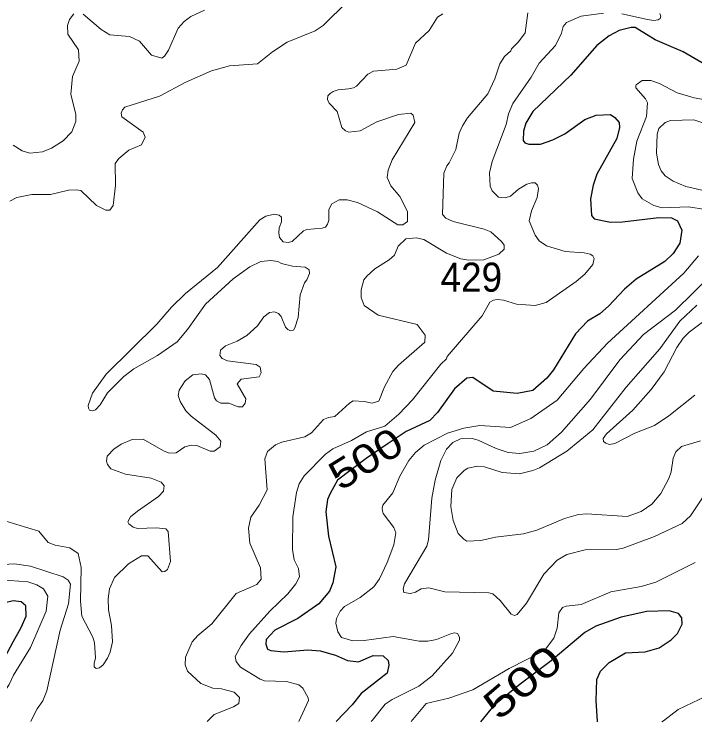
# Model space of a CAD drawing. Extents: x 499.9 to 555.3, y 9281.5 to 9336.8.
# Drawn here: x 542.724 to 546.474, y 9281.497 to 9285.393 of the extents above; entities that cross this region are included whole.
import ezdxf
from ezdxf.enums import TextEntityAlignment as Align

# ---------------------------------------------------------------- set-up
doc = ezdxf.new("R2010")
doc.units = 0
doc.header["$LTSCALE"] = 0.064
doc.layers.add('1', color=7, linetype='Continuous', lineweight=25)
doc.layers.add('2', color=7, linetype='Continuous', lineweight=13)
doc.layers.add('21', color=7, linetype='Continuous')
doc.layers.add('61', color=7, linetype='Continuous')

msp = doc.modelspace()

# ---------------------------------------------------------------- linework, layer by layer
at = {"layer": '1'}
for points in [[(546.7726, 9285.4107), (546.843, 9285.3884), (546.8839, 9285.3642), (546.9191, 9285.3312), (546.9539, 9285.3121), (546.9953, 9285.3001), (547.0104, 9285.2824), (547.0012, 9285.2498), (546.9863, 9285.2328), (546.9026, 9285.1957), (546.8398, 9285.18), (546.7714, 9285.1776), (546.723, 9285.1525), (546.675, 9285.1018), (546.6486, 9285.0832), (546.6116, 9285.0827), (546.5422, 9285.1086), (546.4093, 9285.1861), (546.255, 9285.2514), (546.145, 9285.3195)], [(546.145, 9285.3195), (546.1228, 9285.3196), (546.0568, 9285.3024), (546.001, 9285.274), (545.9329, 9285.2205), (545.7907, 9285.0562)], [(545.7907, 9285.0562), (545.5813, 9284.8575), (545.5423, 9284.7921), (545.5291, 9284.7478), (545.528, 9284.697), (545.5363, 9284.6846), (545.5583, 9284.6769), (545.6238, 9284.6772), (545.6907, 9284.701), (545.7574, 9284.7345), (545.8682, 9284.8135), (545.9298, 9284.8367), (546.0081, 9284.8404), (546.033, 9284.8236), (546.0559, 9284.797), (546.0581, 9284.7682), (546.0431, 9284.7087), (545.9334, 9284.5113), (545.9136, 9284.4521), (545.8985, 9284.3768), (545.9037, 9284.2847), (545.9187, 9284.2653), (546.0082, 9284.2471), (546.075, 9284.2487), (546.2756, 9284.2725), (546.3453, 9284.2722), (546.3777, 9284.2541), (546.4024, 9284.2032), (546.3902, 9284.1318), (546.355, 9284.0753), (546.308, 9284.0312), (546.1496, 9283.9336), (546.0852, 9283.8784), (545.9984, 9283.7854), (545.9494, 9283.7421), (545.883, 9283.7032), (545.8167, 9283.632), (545.695, 9283.4339), (545.6582, 9283.3878), (545.5815, 9283.3203), (545.4957, 9283.3049), (545.3629, 9283.3176), (545.2511, 9283.3918), (545.2173, 9283.3889), (545.1494, 9283.3293), (545.0569, 9283.2005), (545.0133, 9283.1554), (544.8842, 9283.0956), (544.7846, 9283.0283), (544.6624, 9282.9464), (544.5045, 9282.8268), (544.4645, 9282.7541), (544.4507, 9282.7208), (544.4407, 9282.6532), (544.4563, 9282.5195), (544.4961, 9282.35), (544.4789, 9282.2616), (544.4619, 9282.2164), (544.4022, 9282.1463), (544.2877, 9282.0651), (544.16, 9282.0022), (544.1119, 9281.9495), (544.1097, 9281.9248), (544.1205, 9281.8972), (544.1378, 9281.8888), (544.2089, 9281.8822), (544.3426, 9281.8931), (544.4103, 9281.8883), (544.4938, 9281.8632), (544.5609, 9281.8337), (544.6211, 9281.8268), (544.7023, 9281.8627), (544.7569, 9281.8593), (544.7845, 9281.8337), (544.7873, 9281.8088), (544.7783, 9281.7648), (544.6363, 9281.6528), (544.5856, 9281.5903), (544.4981, 9281.4981)], [(542.5356, 9281.4997), (542.5457, 9281.5225), (542.5977, 9281.675), (542.6441, 9281.8003), (542.718, 9281.9366), (542.763, 9282.0157), (542.7896, 9282.0787), (542.7892, 9282.1351), (542.7621, 9282.1565), (542.7192, 9282.1634), (542.5884, 9282.131), (542.4728, 9282.0817), (542.3203, 9281.9484), (542.1434, 9281.7811), (542.044, 9281.6863), (541.9636, 9281.5115), (541.9584, 9281.5001)], [(545.9367, 9281.497), (545.9365, 9281.4998), (545.9305, 9281.612), (545.9334, 9281.7304), (545.9539, 9281.7762), (546.0025, 9281.8235), (546.0919, 9281.8767), (546.1992, 9281.8821), (546.2769, 9281.9036), (546.343, 9281.9478), (546.3778, 9281.9831), (546.4043, 9282.0337), (546.4012, 9282.0694), (546.3829, 9282.0923), (546.3318, 9282.107), (546.2097, 9282.1039), (546.0679, 9282.0728), (545.9275, 9282.024), (545.8675, 9281.988), (545.6819, 9281.8327), (545.5117, 9281.705), (545.3656, 9281.587), (545.2936, 9281.4975)]]:
    msp.add_lwpolyline(points, dxfattribs=at)
at = {"layer": '2'}
for points in [[(542.7009, 9284.3625), (542.7382, 9284.3841), (542.8211, 9284.3997), (542.9245, 9284.4001), (543.0237, 9284.4234), (543.0653, 9284.4263), (543.0911, 9284.4221), (543.1785, 9284.3396), (543.2286, 9284.3144), (543.2514, 9284.3129), (543.2691, 9284.3386), (543.2832, 9284.4489), (543.2808, 9284.5707), (543.3001, 9284.5977), (543.356, 9284.6443), (543.4264, 9284.6739), (543.4457, 9284.7158), (543.4356, 9284.7424), (543.3168, 9284.8271), (543.3133, 9284.8476), (543.3202, 9284.8661), (543.334, 9284.88), (543.5246, 9284.9408), (543.6702, 9285.0174), (543.8122, 9285.0806), (543.9113, 9285.1082), (544.0639, 9285.1198), (544.1468, 9285.185), (544.2282, 9285.2382), (544.3816, 9285.3008), (544.4261, 9285.3294), (544.5615, 9285.4645)], [(543.7733, 9285.4146), (543.6978, 9285.3806), (543.6606, 9285.3516), (543.6282, 9285.3146), (543.5742, 9285.195), (543.5521, 9285.1613), (543.5374, 9285.1497), (543.4816, 9285.1669), (543.4141, 9285.2439), (543.359, 9285.2688), (543.2513, 9285.2796), (543.2028, 9285.3082), (543.1051, 9285.3928)], [(543.0527, 9285.3945), (543.0285, 9285.3634), (543.0178, 9285.3293), (543.0198, 9285.2828), (543.0795, 9285.197), (543.0823, 9285.1337), (543.0449, 9285.0499), (543.0374, 9284.9523), (543.0636, 9284.8398), (543.0641, 9284.8026), (543.0416, 9284.7453), (542.9937, 9284.696), (542.9292, 9284.6549), (542.8797, 9284.6348), (542.8098, 9284.6275), (542.7686, 9284.6401), (542.7198, 9284.6712)], [(543.7882, 9281.4987), (543.7972, 9281.5083), (543.8266, 9281.537), (543.9332, 9281.5786), (543.9613, 9281.5983), (543.9652, 9281.6299), (543.9361, 9281.6601), (543.8656, 9281.6781), (543.819, 9281.683), (543.7534, 9281.7079), (543.6783, 9281.7755), (543.6658, 9281.8113), (543.6672, 9281.8534), (543.7042, 9281.9367), (543.7355, 9281.9727), (543.8134, 9282.0364), (543.9463, 9282.2037), (544.0601, 9282.2536), (544.0851, 9282.2815), (544.082, 9282.3443), (544.0219, 9282.4812), (544.0156, 9282.5625), (544.0285, 9282.6236), (544.0738, 9282.6889), (544.1172, 9282.7736), (544.1048, 9282.9444), (544.1189, 9282.9841), (544.1636, 9283.0215), (544.1995, 9283.0372), (544.3259, 9283.0655), (544.3621, 9283.0881), (544.4289, 9283.1611), (544.4564, 9283.1726), (544.4914, 9283.1777), (544.5705, 9283.2517), (544.5911, 9283.2631), (544.652, 9283.2606), (544.696, 9283.2511), (544.733, 9283.2623), (544.7639, 9283.3406), (544.8098, 9283.4258), (544.8416, 9283.4608), (544.9859, 9283.5865), (544.9876, 9283.6263), (544.9443, 9283.6843), (544.7287, 9283.7348), (544.6524, 9283.7889), (544.635, 9283.8326), (544.6363, 9283.8746), (544.6496, 9283.9293), (544.6662, 9283.9505), (544.7101, 9283.9912), (544.789, 9284.0403), (544.8194, 9284.0661), (544.8401, 9284.1149), (544.8815, 9284.1549), (544.9378, 9284.161), (544.98, 9284.1515), (545.1059, 9284.0761), (545.1852, 9284.0455), (545.2291, 9284.0386), (545.3118, 9284.0406), (545.3937, 9284.0722), (545.4237, 9284.0981), (545.4226, 9284.1213), (545.4094, 9284.1411), (545.3492, 9284.1944), (545.3135, 9284.209), (545.1425, 9284.2503), (545.1012, 9284.2695), (545.0838, 9284.2901), (545.0914, 9284.5168), (545.1071, 9284.5582), (545.1209, 9284.5748), (545.1563, 9284.6474), (545.1757, 9284.7366), (545.1935, 9284.7786), (545.2215, 9284.8226), (545.3336, 9284.9544), (545.3712, 9285.0358), (545.4003, 9285.1192), (545.4254, 9285.1599), (545.4593, 9285.1912), (545.463, 9285.2026), (545.5015, 9285.2397), (545.5397, 9285.2907), (545.5534, 9285.4007)], [(545.9708, 9285.3978), (545.8473, 9285.3815), (545.7664, 9285.3467), (545.7489, 9285.3244), (545.7392, 9285.288), (545.7061, 9285.2202), (545.6167, 9285.1224), (545.5725, 9285.0451), (545.4719, 9284.9012), (545.448, 9284.843), (545.4352, 9284.785), (545.3575, 9284.582), (545.3431, 9284.5183), (545.3457, 9284.4454), (545.3581, 9284.4206), (545.3925, 9284.3856), (545.4282, 9284.3809), (545.4584, 9284.3902), (545.5026, 9284.4285), (545.5483, 9284.457), (545.573, 9284.4632), (545.5946, 9284.4635), (545.606, 9284.4513), (545.6133, 9284.4335), (545.6043, 9284.3825), (545.5747, 9284.3091), (545.5612, 9284.2551), (545.5935, 9284.1755), (545.6166, 9284.1454), (545.6566, 9284.1181), (545.7599, 9284.0864), (545.8642, 9284.0784), (545.8964, 9284.0712), (545.9125, 9284.0622), (545.9194, 9284.0468), (545.9123, 9284.0139), (545.867, 9283.9611), (545.8199, 9283.9204), (545.654, 9283.8058), (545.5944, 9283.7888), (545.4905, 9283.7962), (545.4198, 9283.8175), (545.3843, 9283.8217), (545.3641, 9283.8182), (545.3442, 9283.8078), (545.3013, 9283.732), (545.1097, 9283.5087), (545.1059, 9283.4946), (545.0751, 9283.4666), (544.9193, 9283.2697), (544.8422, 9283.1908), (544.7656, 9283.1249), (544.6645, 9283.0933), (544.5825, 9283.0458), (544.4788, 9282.9998), (544.439, 9282.9705), (544.3218, 9282.8518), (544.2945, 9282.8074), (544.2794, 9282.7587), (544.259, 9282.6262)], [(545.0851, 9285.395), (545.056, 9285.3766), (545.0108, 9285.3028), (544.9356, 9285.2322)], [(546.2815, 9285.397), (546.2858, 9285.3811), (546.2828, 9285.3679), (546.272, 9285.3608), (546.2479, 9285.3581), (546.2136, 9285.3625), (546.0711, 9285.3947)], [(544.9356, 9285.2322), (544.8835, 9285.1111), (544.8328, 9285.0902), (544.7042, 9285.0791), (544.6729, 9285.0618), (544.6099, 9284.9965)], [(546.5323, 9284.3173), (546.4381, 9284.3311), (546.2929, 9284.3271), (546.2477, 9284.3393), (546.1828, 9284.3766), (546.159, 9284.4086), (546.1277, 9284.4875), (546.1361, 9284.5943), (546.1549, 9284.6935), (546.207, 9284.8297), (546.2133, 9284.9037), (546.2018, 9284.9258), (546.1485, 9284.9872), (546.1477, 9284.998), (546.1512, 9285.0036), (546.1841, 9285.0268), (546.2304, 9285.0269), (546.2794, 9285.0106), (546.376, 9284.9595), (546.4697, 9284.9314), (546.6138, 9284.9061)], [(544.6099, 9284.9965), (544.5926, 9284.9862), (544.5661, 9284.9824), (544.5096, 9284.9767), (544.4821, 9284.9669), (544.465, 9284.9557), (544.4521, 9284.943), (544.4509, 9284.9226), (544.4597, 9284.9031), (544.5026, 9284.8576), (544.5299, 9284.7693), (544.5488, 9284.7502), (544.5679, 9284.7422), (544.6303, 9284.7497), (544.7216, 9284.8006), (544.8408, 9284.8409), (544.9088, 9284.8471), (544.9229, 9284.8367), (544.9315, 9284.7964), (544.8066, 9284.5908), (544.7845, 9284.5342), (544.7796, 9284.4934), (544.7984, 9284.4483), (544.849, 9284.3893), (544.8908, 9284.3067), (544.8903, 9284.2516), (544.8659, 9284.2332), (544.837, 9284.233), (544.7255, 9284.3035), (544.6147, 9284.355), (544.5583, 9284.3709), (544.5153, 9284.371), (544.474, 9284.3485), (544.4581, 9284.3178), (544.457, 9284.2558), (544.4507, 9284.2371), (544.4386, 9284.2207), (544.4202, 9284.2147), (544.3364, 9284.2072), (544.3186, 9284.1991), (544.2555, 9284.1415), (544.2336, 9284.1358), (544.2056, 9284.1395), (544.1862, 9284.164), (544.1822, 9284.1897), (544.1844, 9284.216), (544.1967, 9284.2486), (544.1962, 9284.2742), (544.1831, 9284.286), (544.1575, 9284.2916), (544.1114, 9284.2798), (544.0772, 9284.2609), (543.8436, 9283.9972), (543.6686, 9283.8539), (543.5902, 9283.7804), (543.5105, 9283.6863), (543.2305, 9283.411), (543.155, 9283.3056), (543.1325, 9283.2374), (543.1335, 9283.2237), (543.1391, 9283.213), (543.1546, 9283.2089), (543.1716, 9283.2148), (543.1978, 9283.2418), (543.2393, 9283.3086), (543.3286, 9283.3976), (543.3843, 9283.4405), (543.5139, 9283.5141), (543.6219, 9283.5892), (543.6791, 9283.6564), (543.7785, 9283.7966), (543.9311, 9283.9353), (544.0224, 9284.0015), (544.0826, 9284.0317), (544.1373, 9284.0369), (544.1767, 9284.0308), (544.1965, 9284.0193), (544.2568, 9284.0049), (544.3281, 9284.0001), (544.3493, 9283.9843), (544.3504, 9283.9658), (544.3369, 9283.9294), (544.3241, 9283.9131), (544.3, 9283.8471), (544.288, 9283.7234), (544.271, 9283.6666), (544.263, 9283.6524), (544.2465, 9283.6502), (544.2322, 9283.6569), (544.2198, 9283.6688), (544.1957, 9283.7278), (544.1796, 9283.7446), (544.1588, 9283.7534), (544.1309, 9283.7505), (544.0994, 9283.7261)], [(546.8104, 9284.6945), (546.4681, 9284.8106), (546.3393, 9284.8072), (546.31, 9284.7956), (546.2754, 9284.7636), (546.2657, 9284.7311), (546.2615, 9284.6274), (546.2727, 9284.5648), (546.2883, 9284.5307), (546.3095, 9284.5029), (546.3535, 9284.4738), (546.4237, 9284.4439), (546.6328, 9284.3964)], [(544.6901, 9281.498), (544.6957, 9281.5048), (544.7685, 9281.5938), (544.8072, 9281.6199), (544.9537, 9281.6931), (545.0263, 9281.7504), (545.1392, 9281.8757), (545.1768, 9281.9465), (545.1775, 9281.963), (545.167, 9281.9834), (545.1521, 9281.9865), (545.1328, 9281.9832), (545.0509, 9281.9492), (545.0023, 9281.941), (544.9546, 9281.941), (544.8121, 9281.9662), (544.6525, 9281.9445), (544.5893, 9281.9426), (544.5269, 9281.9605), (544.5069, 9281.9921), (544.4965, 9282.0407), (544.4997, 9282.0656), (544.5191, 9282.1054), (544.5439, 9282.1314), (544.6306, 9282.1817), (544.7062, 9282.2402), (544.7358, 9282.2848), (544.7791, 9282.3747), (544.8163, 9282.4717), (544.8272, 9282.5379), (544.816, 9282.5664), (544.7576, 9282.6436), (544.7528, 9282.6586), (544.751, 9282.6724), (544.7551, 9282.6903), (544.8096, 9282.7575), (544.8479, 9282.8498), (544.8985, 9282.935), (544.934, 9282.9786), (544.9823, 9283.0204), (545.1113, 9283.0855), (545.2005, 9283.1141), (545.2885, 9283.1279), (545.4582, 9283.1174), (545.5705, 9283.1664), (545.7158, 9283.2673), (545.8612, 9283.4411), (545.9928, 9283.5808), (546.4124, 9283.9669), (546.4945, 9284.0615)], [(546.5641, 9283.9563), (546.3663, 9283.7632), (546.1901, 9283.6296), (546.0596, 9283.49), (545.8988, 9283.2732), (545.7398, 9283.0906), (545.66, 9283.0214), (545.5873, 9282.9863), (545.5104, 9282.9738), (545.445, 9282.9795), (545.3795, 9283.0018), (545.2808, 9283.048), (545.2467, 9283.0566), (545.1832, 9283.0547), (545.1399, 9283.0346), (545.1051, 9282.9971), (545.0753, 9282.9356), (545.0436, 9282.8267), (545.0246, 9282.728), (545.0071, 9282.498), (544.998, 9282.463), (544.8743, 9282.2559), (544.8668, 9282.2288), (544.8707, 9282.2085), (544.9065, 9282.2026), (544.9354, 9282.2101), (544.9658, 9282.2288), (545.0085, 9282.2352), (545.0963, 9282.213)], [(546.4837, 9283.7898), (546.3903, 9283.7027), (546.2808, 9283.5501), (546.0945, 9283.34), (545.9114, 9283.1046), (545.7678, 9282.9865), (545.618, 9282.8951), (545.5809, 9282.8797), (545.5083, 9282.8629), (545.4122, 9282.8697), (545.3151, 9282.9004), (545.2762, 9282.9037), (545.2228, 9282.8929), (545.2023, 9282.881), (545.1617, 9282.8405), (545.1355, 9282.7752), (545.1297, 9282.6825), (545.1416, 9282.6047), (545.1702, 9282.5331), (545.2007, 9282.5017), (545.2182, 9282.492), (545.2951, 9282.4944), (545.3747, 9282.5138), (545.5306, 9282.5322), (545.6039, 9282.5521), (545.7552, 9282.6163), (545.8331, 9282.638), (545.8795, 9282.6425), (546.1005, 9282.6269), (546.1776, 9282.6543), (546.2369, 9282.6949), (546.2855, 9282.7541), (546.3302, 9282.8355), (546.3427, 9282.8737), (546.3535, 9282.9476), (546.3682, 9282.9835), (546.4004, 9283.0123), (546.5054, 9283.0442)], [(544.0994, 9283.7261), (544.0638, 9283.6761), (544.0055, 9283.6228), (543.952, 9283.5923), (543.8893, 9283.5663), (543.8602, 9283.543)], [(546.5157, 9283.6968), (546.4418, 9283.6414), (546.4097, 9283.6093), (546.3739, 9283.5572), (546.3046, 9283.4233), (546.233, 9283.3261), (546.1327, 9283.2129), (545.9876, 9283.082), (545.9691, 9283.0574), (545.9696, 9283.0398), (545.9828, 9283.031), (546.004, 9283.0235), (546.0335, 9283.0298), (546.1434, 9283.0852), (546.2507, 9283.1286), (546.3297, 9283.1808), (546.4742, 9283.2953)], [(543.8602, 9283.543), (543.858, 9283.513), (543.8709, 9283.4976), (543.9003, 9283.4835), (544.0569, 9283.4639), (544.0795, 9283.4498), (544.0855, 9283.4175), (544.0739, 9283.3958), (543.9748, 9283.3828), (543.9527, 9283.3574), (543.9995, 9283.2756), (543.9964, 9283.2516), (543.9822, 9283.2308), (543.9583, 9283.2302), (543.9073, 9283.2505), (543.8628, 9283.251), (543.8395, 9283.2648), (543.8275, 9283.2805), (543.8008, 9283.3805), (543.7789, 9283.4077), (543.7538, 9283.413), (543.709, 9283.4075), (543.6666, 9283.3743), (543.6328, 9283.3223), (543.6275, 9283.2929), (543.6379, 9283.2598), (543.6696, 9283.2089), (543.6989, 9283.1799), (543.8352, 9283.0746), (543.8622, 9283.0411), (543.8592, 9283.0109), (543.8266, 9282.9875), (543.8038, 9282.9866), (543.7298, 9283.0181), (543.6997, 9283.0199), (543.6639, 9283.0113), (543.6168, 9282.9774), (543.5779, 9282.9755), (543.547, 9282.9886), (543.4355, 9283.0534), (543.3751, 9283.0506), (543.3137, 9283.0247), (543.2735, 9282.9972), (543.2359, 9282.959), (543.2332, 9282.931), (543.2389, 9282.9131), (543.2577, 9282.8904), (543.3371, 9282.8602), (543.4792, 9282.838), (543.5334, 9282.8169), (543.5513, 9282.7967), (543.5474, 9282.7675), (543.5201, 9282.7378), (543.4029, 9282.6571), (543.3659, 9282.6246), (543.3507, 9282.5977), (543.3556, 9282.5867), (543.3801, 9282.5684), (543.4045, 9282.562), (543.507, 9282.5648), (543.5594, 9282.5591), (543.5728, 9282.5439), (543.5858, 9282.3794), (543.5692, 9282.3353), (543.554, 9282.3247), (543.5388, 9282.3231), (543.4602, 9282.4113), (543.4253, 9282.4114), (543.355, 9282.3674), (543.2776, 9282.2915), (543.2503, 9282.2297), (543.2421, 9282.1733), (543.2449, 9282.1141), (543.261, 9282.0268), (543.2655, 9281.9366), (543.2533, 9281.8796), (543.2391, 9281.8477), (543.2149, 9281.8106), (543.1949, 9281.7935), (543.1765, 9281.7901), (543.1643, 9281.8), (543.1648, 9281.818), (543.172, 9281.8487), (543.1673, 9281.9322), (543.1574, 9281.9623), (543.097, 9282.0778), (543.0893, 9282.1605), (543.0926, 9282.347), (543.0762, 9282.4228), (543.0309, 9282.4548), (542.95, 9282.4693), (542.9122, 9282.4833), (542.8607, 9282.5469), (542.6778, 9282.6012)], [(545.4797, 9282.083), (545.4956, 9282.0878), (545.546, 9282.1509), (545.6417, 9282.3095), (545.7146, 9282.3866), (545.7685, 9282.4171), (545.8689, 9282.4438), (546.0425, 9282.4455), (546.0789, 9282.4522), (546.2508, 9282.5173), (546.4029, 9282.5888), (546.45, 9282.6314), (546.5871, 9282.8363)], [(544.259, 9282.6262), (544.2574, 9282.4457), (544.2669, 9282.3889), (544.2907, 9282.3404), (544.2951, 9282.2952), (544.276, 9282.257)], [(546.4761, 9282.3747), (546.2589, 9282.2654), (546.1777, 9282.2419), (546.0107, 9282.2128), (545.8475, 9282.1436), (545.764, 9282.1336), (545.7454, 9282.126), (545.725, 9282.0965), (545.7154, 9282.0133), (545.6963, 9281.9574), (545.6451, 9281.8902), (545.4512, 9281.7908), (545.2515, 9281.6733), (545.1177, 9281.6277), (544.9945, 9281.5969), (544.9106, 9281.4978)], [(542.8167, 9281.4994), (542.8246, 9281.518), (542.8506, 9281.5682), (542.8825, 9281.6123), (542.9043, 9281.668), (542.9777, 9282.0023), (543.024, 9282.1462), (543.0351, 9282.2544), (543.0219, 9282.277), (542.9945, 9282.2944), (542.8148, 9282.3533), (542.7257, 9282.3674), (542.6317, 9282.3612), (542.5793, 9282.348), (542.5198, 9282.3189), (542.3461, 9282.2003), (542.2871, 9282.1463), (541.7848, 9281.7742), (541.615, 9281.6045), (541.5376, 9281.5081), (541.5342, 9281.5004)], [(541.6864, 9281.5003), (541.688, 9281.502), (541.7376, 9281.5651), (541.9641, 9281.7864), (542.0575, 9281.8487), (542.2078, 9281.9461), (542.4289, 9282.1716), (542.4905, 9282.2161), (542.539, 9282.2417), (542.611, 9282.2658), (542.701, 9282.2751), (542.7992, 9282.2677), (542.8487, 9282.2503), (542.8853, 9282.2287), (542.9106, 9282.1891), (542.9015, 9282.1056), (542.8135, 9281.9068), (542.7213, 9281.754), (542.6973, 9281.702), (542.6538, 9281.6378), (542.6148, 9281.5292), (542.6042, 9281.4996)], [(544.276, 9282.257), (544.2314, 9282.2013), (544.1328, 9282.1058), (544.0201, 9281.9808), (543.9753, 9281.9179), (543.9413, 9281.8565), (543.948, 9281.8295), (543.9712, 9281.7977), (544.0792, 9281.7309), (544.1041, 9281.7225), (544.2243, 9281.7192), (544.2931, 9281.7), (544.3137, 9281.6825), (544.344, 9281.6292), (544.345, 9281.6143), (544.2923, 9281.4983)], [(545.0963, 9282.213), (545.339, 9282.2068), (545.36, 9282.201), (545.4018, 9282.1653), (545.4612, 9282.0899), (545.4797, 9282.083)], [(546.2921, 9281.4967), (546.3005, 9281.5031), (546.381, 9281.565), (546.5359, 9281.6382)]]:
    msp.add_lwpolyline(points, dxfattribs=at)

# ---------------------------------------------------------------- texts
at = {"layer": '21', "width": 0.95}
msp.add_text('429', height=0.16, dxfattribs=at).set_placement((545.0729, 9283.8649))
at = {"layer": '61'}
for rotation, width, p in [(31.844, 1.2, (544.7032, 9282.8776)), (40.43, 1.35, (545.5764, 9281.655))]:
    msp.add_text('500', height=0.16, rotation=rotation, dxfattribs=dict(at, width=width)).set_placement(p, align=Align.CENTER)

doc.saveas('drawing.dxf')
